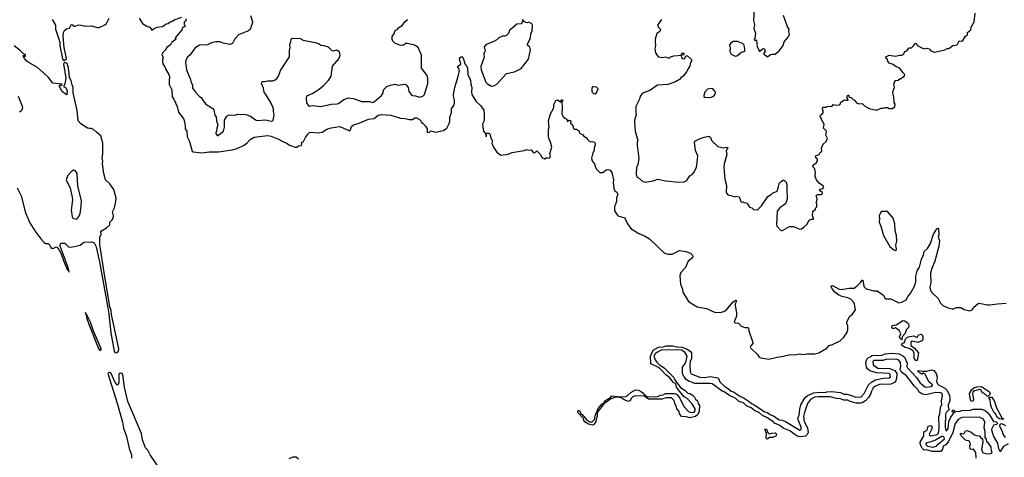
# Model space of a CAD drawing. Extents: x 1603745 to 1745082, y 385868 to 533966.
# Tile 609 of 646: x 1670218 to 1682570, y 480245 to 485734. Entities that reach past the tile are written whole.
import ezdxf

# ---------------------------------------------------------------- set-up
doc = ezdxf.new("R2010")
doc.units = 0

msp = doc.modelspace()

# ---------------------------------------------------------------- linework, layer by layer
at = {"layer": '0CON20XD'}
for points in [[(1679434, 485884), (1679422, 485725), (1679438, 485675), (1679429, 485625), (1679450, 485565), (1679440, 485495), (1679434, 485484), (1679445, 485470), (1679455, 485480), (1679460, 485475), (1679468, 485395), (1679478, 485385), (1679495, 485340), (1679505, 485340), (1679535, 485368), (1679555, 485372), (1679562, 485365), (1679568, 485335), (1679550, 485305), (1679565, 485290), (1679578, 485288), (1679582, 485272)], [(1679844, 483484), (1679824, 483425), (1679755, 483376), (1679719, 483331), (1679712, 483162), (1679719, 483139), (1679757, 483097), (1679775, 483088), (1679789, 483091), (1679875, 483138), (1679925, 483140), (1679983, 483113), (1680005, 483107), (1680025, 483110), (1680055, 483130), (1680095, 483170), (1680118, 483215), (1680145, 483230), (1680175, 483230), (1680176, 483246), (1680162, 483275), (1680168, 483332), (1680200, 483355), (1680202, 483368), (1680220, 483385), (1680220, 483425), (1680212, 483432), (1680210, 483445), (1680220, 483455), (1680222, 483485), (1680210, 483525), (1680225, 483540), (1680275, 483540), (1680290, 483555), (1680290, 483565), (1680264, 483584), (1680252, 483605), (1680255, 483610), (1680288, 483612), (1680308, 483635), (1680298, 483648), (1680250, 483680), (1680212, 483725), (1680199, 483769), (1680200, 483815), (1680192, 483862), (1680172, 483885), (1680168, 483905), (1680215, 483942), (1680228, 483965), (1680228, 483985), (1680220, 483995), (1680205, 484000), (1680202, 484025), (1680246, 484044), (1680261, 484069), (1680280, 484085), (1680277, 484123), (1680298, 484172), (1680336, 484204), (1680350, 484245), (1680333, 484287), (1680338, 484335), (1680303, 484375), (1680312, 484425), (1680275, 484480), (1680270, 484505), (1680260, 484515), (1680265, 484540), (1680280, 484545), (1680296, 484564), (1680298, 484585), (1680288, 484615), (1680294, 484636), (1680332, 484638), (1680344, 484646), (1680365, 484649), (1680407, 484643), (1680425, 484668), (1680455, 484660), (1680500, 484665), (1680512, 484675), (1680521, 484699), (1680565, 484730), (1680585, 484723), (1680610, 484725), (1680608, 484738), (1680598, 484748), (1680598, 484775), (1680602, 484785), (1680615, 484790), (1680625, 484760), (1680648, 484758), (1680672, 484732), (1680692, 484725), (1680715, 484692), (1680745, 484680), (1680785, 484683), (1680814, 484654), (1680875, 484620), (1680965, 484600), (1681024, 484626), (1681055, 484623), (1681075, 484632), (1681105, 484632), (1681125, 484622), (1681165, 484622), (1681195, 484640), (1681202, 484675), (1681187, 484697), (1681184, 484765), (1681171, 484815), (1681178, 484855), (1681192, 484885), (1681183, 484925), (1681191, 484949), (1681205, 484972), (1681240, 484975), (1681263, 484997), (1681275, 484998), (1681305, 485020), (1681315, 485020), (1681320, 485045), (1681295, 485070), (1681290, 485085), (1681258, 485125), (1681214, 485144), (1681175, 485171), (1681125, 485190), (1681108, 485215), (1681103, 485233), (1681087, 485247), (1681085, 485270), (1681127, 485287), (1681205, 485278), (1681255, 485290), (1681285, 485288), (1681297, 485293), (1681310, 485305), (1681322, 485335), (1681347, 485343), (1681375, 485382), (1681405, 485380), (1681432, 485405), (1681455, 485440), (1681470, 485435), (1681474, 485414), (1681535, 485380), (1681565, 485370), (1681595, 485377), (1681627, 485367), (1681650, 485345), (1681695, 485328), (1681825, 485356), (1681855, 485373), (1681875, 485373), (1681925, 485412), (1681980, 485420), (1682005, 485469), (1682037, 485463), (1682049, 485471), (1682081, 485529), (1682108, 485545), (1682110, 485575), (1682152, 485605), (1682155, 485640), (1682190, 485705), (1682206, 485814)], [(1670626, 485735), (1670668, 485665), (1670669, 485615), (1670721, 485451), (1670723, 485405), (1670750, 485265), (1670760, 485235), (1670775, 485222), (1670802, 485235), (1670805, 485245), (1670778, 485385), (1670763, 485525), (1670766, 485575), (1670780, 485600), (1670805, 485619), (1670845, 485629), (1670865, 485668), (1670875, 485672), (1670895, 485652), (1670916, 485654), (1670955, 485668), (1670985, 485667), (1671045, 485652), (1671116, 485656), (1671194, 485634), (1671215, 485636), (1671285, 485668), (1671306, 485684), (1671341, 485755)], [(1671718, 485755), (1671758, 485685), (1671812, 485652), (1671851, 485641), (1671875, 485603), (1671895, 485620), (1671945, 485641), (1672010, 485650), (1672055, 485681), (1672082, 485688), (1672104, 485706), (1672129, 485711), (1672155, 485730), (1672253, 485765)], [(1672302, 485745), (1672308, 485725), (1672295, 485710), (1672280, 485705), (1672280, 485675), (1672290, 485665), (1672290, 485645), (1672265, 485640), (1672254, 485606), (1672170, 485505), (1672177, 485497), (1672175, 485490), (1672145, 485460), (1672135, 485460), (1672125, 485450), (1672110, 485420), (1672066, 485384), (1672045, 485352), (1672008, 485315), (1672003, 485295), (1672020, 485265), (1672010, 485235), (1672009, 485205), (1672015, 485180), (1672043, 485135), (1672050, 485110), (1672091, 485045), (1672100, 485005), (1672093, 484987), (1672092, 484922), (1672126, 484855), (1672130, 484765), (1672151, 484735), (1672194, 484645), (1672209, 484575), (1672276, 484485), (1672296, 484406), (1672294, 484365), (1672316, 484336), (1672320, 484265), (1672347, 484207), (1672372, 484115), (1672383, 484085), (1672395, 484078), (1672505, 484064), (1672595, 484077), (1672714, 484076), (1672885, 484100), (1672945, 484120), (1673035, 484162), (1673078, 484195), (1673109, 484231), (1673158, 484262), (1673325, 484282), (1673375, 484271), (1673455, 484241), (1673509, 484209), (1673573, 484183), (1673605, 484159), (1673675, 484137), (1673694, 484136), (1673715, 484150), (1673753, 484157), (1673758, 484175), (1673752, 484195), (1673780, 484205), (1673805, 484258), (1673835, 484300), (1673855, 484318), (1673885, 484324), (1673953, 484313), (1674012, 484325), (1674070, 484360), (1674125, 484376), (1674235, 484394), (1674355, 484340), (1674368, 484352), (1674381, 484395), (1674405, 484417), (1674475, 484436), (1674595, 484486), (1674665, 484493), (1674717, 484535), (1674755, 484544), (1674876, 484536), (1674997, 484497), (1675055, 484496), (1675105, 484481), (1675145, 484482), (1675175, 484501), (1675195, 484501), (1675235, 484483), (1675250, 484465), (1675255, 484448), (1675275, 484438), (1675308, 484398), (1675328, 484365), (1675328, 484325), (1675335, 484318), (1675360, 484325), (1675375, 484340), (1675435, 484321), (1675535, 484344), (1675578, 484372), (1675602, 484425), (1675614, 484455), (1675616, 484515), (1675636, 484565), (1675637, 484615), (1675664, 484656), (1675671, 484685), (1675674, 484725), (1675660, 484775), (1675661, 484795), (1675677, 484883), (1675724, 485036), (1675734, 485095), (1675732, 485112), (1675710, 485145), (1675753, 485177), (1675737, 485245), (1675742, 485258), (1675765, 485273), (1675781, 485255), (1675802, 485182), (1675818, 485165), (1675836, 485125), (1675842, 485045), (1675875, 484975), (1675878, 484925), (1675890, 484885), (1675887, 484827), (1675892, 484795), (1675942, 484712), (1676004, 484655), (1676040, 484600), (1676046, 484555), (1676044, 484485), (1676039, 484455), (1676024, 484425), (1676030, 484390), (1676037, 484337), (1676060, 484305), (1676065, 484270), (1676077, 484273), (1676070, 484285), (1676070, 484305), (1676078, 484312), (1676105, 484312), (1676122, 484295), (1676123, 484265), (1676135, 484230), (1676148, 484218), (1676143, 484185), (1676161, 484135), (1676203, 484073), (1676255, 484036), (1676345, 484049), (1676395, 484070), (1676545, 484094), (1676575, 484106), (1676595, 484099), (1676635, 484100), (1676665, 484062), (1676685, 484068), (1676705, 484088), (1676750, 484045), (1676770, 484005), (1676805, 483988), (1676825, 484007), (1676860, 483995), (1676870, 484005), (1676876, 484025), (1676868, 484055), (1676892, 484135), (1676878, 484198), (1676861, 484235), (1676852, 484272), (1676854, 484355), (1676860, 484385), (1676854, 484464), (1676877, 484555), (1676915, 484620), (1676920, 484635), (1676918, 484672), (1676945, 484720), (1676965, 484728), (1677005, 484700), (1677010, 484725), (1677015, 484730), (1677028, 484728), (1677030, 484715), (1677020, 484705), (1677024, 484635), (1677018, 484548), (1677041, 484511), (1677080, 484485), (1677085, 484460), (1677098, 484462), (1677108, 484472), (1677125, 484470), (1677132, 484455), (1677130, 484435), (1677152, 484415), (1677165, 484370), (1677175, 484360), (1677205, 484360), (1677230, 484345), (1677238, 484335), (1677241, 484311), (1677280, 484295), (1677294, 484274), (1677339, 484249), (1677343, 484233), (1677360, 484215), (1677385, 484202), (1677405, 484208), (1677422, 484202), (1677437, 484187), (1677438, 484165), (1677423, 484125), (1677426, 484094), (1677408, 484065), (1677391, 483995), (1677394, 483975), (1677403, 483955), (1677431, 483925), (1677436, 483895), (1677450, 483865), (1677496, 483816), (1677532, 483818), (1677575, 483850), (1677595, 483854), (1677625, 483848), (1677646, 483816), (1677667, 483725), (1677664, 483695), (1677672, 483615), (1677685, 483588), (1677710, 483570), (1677723, 483545), (1677707, 483495), (1677704, 483455), (1677681, 483385), (1677682, 483335), (1677723, 483275), (1677782, 483255), (1677805, 483247), (1677819, 483229), (1677840, 483180), (1677884, 483115), (1677985, 483050), (1678055, 483023), (1678119, 482985), (1678307, 482805), (1678355, 482791), (1678405, 482794), (1678495, 482839), (1678575, 482826), (1678634, 482805), (1678655, 482786), (1678661, 482765), (1678657, 482745), (1678605, 482706), (1678570, 482625), (1678514, 482565), (1678498, 482525), (1678508, 482415), (1678531, 482355), (1678536, 482315), (1678609, 482199), (1678715, 482133), (1678835, 482111), (1678935, 482064), (1679005, 482062), (1679050, 482075), (1679085, 482094), (1679165, 482190), (1679185, 482208), (1679206, 482216), (1679208, 482198), (1679193, 482165), (1679193, 482147), (1679211, 482055), (1679211, 482015), (1679180, 481945), (1679195, 481932), (1679236, 481926), (1679268, 481888), (1679315, 481872), (1679355, 481872), (1679362, 481865), (1679367, 481855), (1679362, 481845), (1679416, 481685), (1679415, 481672), (1679390, 481645), (1679382, 481625), (1679387, 481617), (1679474, 481534), (1679495, 481503), (1679515, 481491), (1679615, 481476), (1679721, 481501), (1679795, 481512), (1679885, 481536), (1679932, 481532), (1680005, 481541), (1680045, 481536), (1680096, 481544), (1680195, 481544), (1680245, 481554), (1680345, 481614), (1680373, 481647), (1680415, 481660), (1680509, 481705), (1680557, 481753), (1680596, 481805), (1680609, 481845), (1680607, 481895), (1680594, 481925), (1680594, 481946), (1680634, 482015), (1680665, 482041), (1680704, 482096), (1680692, 482165), (1680684, 482185), (1680645, 482230), (1680605, 482247), (1680535, 482261), (1680495, 482278), (1680446, 482315), (1680414, 482355), (1680397, 482385), (1680400, 482395), (1680415, 482398), (1680499, 482355), (1680525, 482349), (1680625, 482368), (1680685, 482368), (1680725, 482394), (1680769, 482441), (1680785, 482467), (1680795, 482468), (1680809, 482389), (1680836, 482356), (1680935, 482332), (1680975, 482333), (1681055, 482280), (1681072, 482242), (1681085, 482232), (1681145, 482233), (1681245, 482184), (1681285, 482189), (1681338, 482222), (1681363, 482265), (1681391, 482295), (1681441, 482385), (1681462, 482445), (1681461, 482515), (1681477, 482583), (1681505, 482628), (1681532, 482732), (1681556, 482785), (1681564, 482825), (1681606, 482865), (1681644, 482926), (1681682, 483045), (1681725, 483111), (1681735, 483118), (1681743, 483113), (1681749, 483035), (1681741, 483005), (1681756, 482965), (1681750, 482895), (1681699, 482705), (1681659, 482615), (1681642, 482555), (1681650, 482435), (1681635, 482382), (1681638, 482355), (1681655, 482318), (1681742, 482235), (1681770, 482180), (1681800, 482150), (1681865, 482120), (1681915, 482106), (1681935, 482107), (1681965, 482123), (1682025, 482122), (1682068, 482098), (1682138, 482082), (1682168, 482095), (1682185, 482122), (1682245, 482178), (1682275, 482176), (1682355, 482156), (1682384, 482156), (1682485, 482171), (1682595, 482178)], [(1673113, 485785), (1673137, 485705), (1673136, 485686), (1673108, 485612), (1673087, 485593), (1672965, 485543), (1672916, 485495), (1672886, 485434), (1672855, 485422), (1672770, 485440), (1672735, 485454), (1672678, 485458), (1672625, 485445), (1672575, 485420), (1672475, 485415), (1672414, 485375), (1672355, 485291), (1672322, 485265), (1672303, 485225), (1672297, 485195), (1672312, 485105), (1672359, 484985), (1672369, 484945), (1672387, 484915), (1672386, 484876), (1672423, 484825), (1672472, 484772), (1672495, 484757), (1672518, 484715), (1672554, 484674), (1672640, 484620), (1672652, 484605), (1672666, 484535), (1672684, 484514), (1672686, 484464), (1672704, 484415), (1672690, 484375), (1672688, 484335), (1672678, 484315), (1672678, 484305), (1672695, 484280), (1672705, 484280), (1672774, 484336), (1672786, 484385), (1672788, 484472), (1672818, 484522), (1672845, 484542), (1672922, 484538), (1672955, 484550), (1673055, 484544), (1673114, 484524), (1673175, 484476), (1673195, 484469), (1673305, 484476), (1673375, 484462), (1673390, 484465), (1673398, 484475), (1673410, 484535), (1673402, 484585), (1673404, 484615), (1673372, 484685), (1673316, 484785), (1673284, 484825), (1673276, 484875), (1673253, 484935), (1673255, 484950), (1673265, 484957), (1673295, 484958), (1673325, 484967), (1673395, 484967), (1673425, 484978), (1673448, 485002), (1673464, 485026), (1673490, 485095), (1673601, 485269), (1673603, 485347), (1673611, 485385), (1673606, 485425), (1673620, 485455), (1673622, 485488), (1673635, 485500), (1673735, 485496), (1673775, 485478), (1673925, 485446), (1673975, 485430), (1673995, 485414), (1674035, 485411), (1674090, 485395), (1674136, 485346), (1674160, 485345), (1674195, 485357), (1674228, 485335), (1674234, 485286), (1674221, 485245), (1674138, 485152), (1674120, 485025), (1674090, 484970), (1674025, 484899), (1673975, 484857), (1673895, 484809), (1673818, 484775), (1673810, 484755), (1673815, 484690), (1673845, 484648), (1673895, 484658), (1673996, 484644), (1674127, 484673), (1674195, 484678), (1674216, 484684), (1674285, 484731), (1674345, 484753), (1674405, 484747), (1674505, 484709), (1674605, 484706), (1674645, 484697), (1674671, 484709), (1674755, 484785), (1674776, 484815), (1674784, 484855), (1674826, 484894), (1674868, 484912), (1674925, 484924), (1674965, 484914), (1675045, 484924), (1675065, 484916), (1675081, 484901), (1675092, 484885), (1675102, 484835), (1675130, 484795), (1675145, 484784), (1675185, 484779), (1675235, 484762), (1675275, 484776), (1675296, 484795), (1675337, 484935), (1675337, 484995), (1675328, 485035), (1675290, 485090), (1675257, 485125), (1675257, 485287), (1675216, 485385), (1675170, 485415), (1675085, 485436), (1675062, 485435), (1675025, 485412), (1674985, 485414), (1674925, 485439), (1674901, 485465), (1674892, 485485), (1674891, 485525), (1674921, 485565), (1674923, 485595), (1674955, 485609), (1674976, 485634), (1675017, 485663), (1675049, 485705), (1675084, 485736)], [(1676135, 484898), (1676165, 484903), (1676205, 484927), (1676325, 485060), (1676425, 485079), (1676510, 485120), (1676600, 485240), (1676627, 485355), (1676619, 485389), (1676589, 485415), (1676589, 485425), (1676627, 485505), (1676630, 485555), (1676648, 485595), (1676651, 485665), (1676643, 485683), (1676615, 485700), (1676605, 485702), (1676585, 485693), (1676565, 485697), (1676540, 485715), (1676538, 485728), (1676525, 485730), (1676520, 485695), (1676508, 485682), (1676455, 485678), (1676389, 485621), (1676365, 485608), (1676347, 485555), (1676325, 485534), (1676305, 485526), (1676274, 485526), (1676228, 485505), (1676205, 485483), (1676168, 485462), (1676068, 485422), (1676044, 485395), (1676057, 485345), (1676049, 485325), (1676042, 485305), (1676043, 485265), (1676005, 485145), (1676008, 485105), (1676065, 484950), (1676085, 484928), (1676135, 484898)], [(1678268, 485735), (1678219, 485665), (1678226, 485646), (1678248, 485625), (1678258, 485605), (1678249, 485585), (1678209, 485561), (1678192, 485488), (1678189, 485455), (1678196, 485415), (1678184, 485365), (1678195, 485320), (1678229, 485269), (1678285, 485260), (1678315, 485270), (1678365, 485252), (1678384, 485266), (1678425, 485279), (1678520, 485290), (1678522, 485305), (1678535, 485320), (1678548, 485315), (1678550, 485295), (1678520, 485290), (1678518, 485275), (1678524, 485255), (1678535, 485243), (1678564, 485246), (1678575, 485280), (1678595, 485282), (1678646, 485236), (1678647, 485215), (1678631, 485185), (1678625, 485150), (1678598, 485115), (1678587, 485083), (1678538, 485022), (1678515, 485008), (1678496, 484984), (1678447, 484953), (1678349, 484921), (1678218, 484912), (1678122, 484845), (1678045, 484816), (1678021, 484799), (1678004, 484775), (1677992, 484735), (1677948, 484645), (1677946, 484576), (1677951, 484545), (1677932, 484468), (1677932, 484445), (1677941, 484335), (1677973, 484217), (1677966, 484194), (1677966, 484155), (1677984, 483995), (1677972, 483915), (1677956, 483885), (1677953, 483793), (1677965, 483758), (1677995, 483743), (1678024, 483714), (1678065, 483698), (1678166, 483714), (1678225, 483732), (1678325, 483713), (1678485, 483696), (1678555, 483699), (1678585, 483713), (1678626, 483774), (1678656, 483794), (1678679, 483821), (1678709, 483885), (1678723, 483975), (1678724, 484025), (1678697, 484095), (1678684, 484196), (1678696, 484214), (1678755, 484244), (1678805, 484262), (1678865, 484273), (1678883, 484255), (1678903, 484213), (1678975, 484142), (1679045, 484128), (1679087, 484137), (1679102, 484132), (1679082, 484085), (1679088, 484045), (1679057, 483925), (1679053, 483885), (1679063, 483735), (1679083, 483653), (1679082, 483565), (1679100, 483535), (1679145, 483530), (1679185, 483512), (1679205, 483520), (1679245, 483512), (1679270, 483445), (1679295, 483450), (1679305, 483440), (1679335, 483438), (1679350, 483425), (1679374, 483384), (1679404, 483374), (1679425, 483353), (1679475, 483347), (1679525, 483400), (1679605, 483517), (1679645, 483540), (1679662, 483558), (1679719, 483581), (1679735, 483620), (1679745, 483678), (1679765, 483700), (1679791, 483719), (1679805, 483720), (1679829, 483705), (1679842, 483665), (1679840, 483585), (1679848, 483515), (1679844, 483484)], [(1679582, 485272), (1679605, 485272), (1679635, 485297), (1679655, 485303), (1679695, 485300), (1679746, 485344), (1679795, 485412), (1679810, 485455), (1679858, 485515), (1679876, 485554), (1679868, 485585), (1679870, 485615), (1679850, 485645), (1679800, 485785)], [(1679195, 485278), (1679215, 485280), (1679275, 485328), (1679315, 485340), (1679317, 485363), (1679306, 485415), (1679286, 485436), (1679221, 485461), (1679168, 485462), (1679134, 485435), (1679124, 485416), (1679132, 485382), (1679128, 485335), (1679145, 485303), (1679175, 485283), (1679195, 485278)], [(1670187, 483625), (1670236, 483525), (1670291, 483311), (1670347, 483187), (1670407, 483085), (1670482, 482985), (1670525, 482940), (1670545, 482926), (1670577, 482925), (1670597, 482905), (1670615, 482870), (1670645, 482867), (1670675, 482884), (1670685, 482882), (1670711, 482851), (1670738, 482798), (1670766, 482714), (1670815, 482600), (1670832, 482582), (1670835, 482568), (1670838, 482572), (1670825, 482624), (1670725, 482895), (1670725, 482915), (1670735, 482930), (1670785, 482931), (1670830, 482885), (1670865, 482882), (1670975, 482907), (1671025, 482943), (1671125, 482946), (1671154, 482934), (1671176, 482885), (1671219, 482695), (1671322, 482118), (1671336, 482046), (1671361, 481805), (1671403, 481575), (1671415, 481554), (1671445, 481561), (1671459, 481575), (1671460, 481605), (1671369, 482035), (1671365, 482085), (1671351, 482131), (1671276, 482564), (1671224, 482915), (1671223, 483005), (1671242, 483045), (1671237, 483075), (1671243, 483085), (1671308, 483125), (1671349, 483161), (1671351, 483195), (1671377, 483223), (1671389, 483245), (1671394, 483275), (1671384, 483325), (1671406, 483374), (1671426, 483455), (1671428, 483495), (1671400, 483605), (1671349, 483675), (1671296, 483726), (1671272, 483805), (1671256, 483925), (1671261, 483961), (1671251, 483995), (1671260, 484055), (1671262, 484185), (1671237, 484277), (1671181, 484321), (1671146, 484356), (1671115, 484370), (1671095, 484368), (1671070, 484375), (1670987, 484427), (1670953, 484465), (1670938, 484595), (1670889, 484815), (1670889, 484885), (1670875, 484915), (1670865, 484965), (1670842, 485012), (1670831, 485125), (1670813, 485185), (1670785, 485195), (1670775, 485192), (1670769, 485175), (1670796, 485004), (1670786, 484924), (1670770, 484895), (1670795, 484882), (1670813, 484845), (1670808, 484792), (1670775, 484812), (1670752, 484835), (1670713, 484903), (1670718, 484912), (1670748, 484912), (1670750, 484925), (1670635, 484938), (1670579, 485009), (1670512, 485072), (1670443, 485135), (1670345, 485187), (1670307, 485215), (1670278, 485245), (1670260, 485275), (1670265, 485290), (1670282, 485272), (1670290, 485275), (1670292, 485285), (1670285, 485297), (1670261, 485311), (1670230, 485345), (1670147, 485407)], [(1677435, 484803), (1677453, 484815), (1677473, 484865), (1677455, 484886), (1677415, 484893), (1677405, 484890), (1677397, 484875), (1677397, 484827), (1677415, 484810), (1677435, 484803)], [(1678857, 484757), (1678895, 484763), (1678915, 484770), (1678935, 484788), (1678947, 484815), (1678943, 484833), (1678915, 484866), (1678885, 484872), (1678845, 484863), (1678813, 484825), (1678800, 484785), (1678802, 484772), (1678813, 484763), (1678857, 484757)], [(1670215, 484580), (1670243, 484595), (1670256, 484625), (1670254, 484645), (1670202, 484772)], [(1670935, 483232), (1670962, 483265), (1670976, 483304), (1670990, 483395), (1670992, 483465), (1670947, 483645), (1670940, 483805), (1670915, 483842), (1670895, 483848), (1670863, 483827), (1670821, 483779), (1670802, 483725), (1670852, 483622), (1670878, 483508), (1670880, 483475), (1670866, 483345), (1670875, 483260), (1670885, 483243), (1670935, 483232)], [(1681205, 482840), (1681215, 482842), (1681219, 482855), (1681211, 482905), (1681221, 482955), (1681219, 483025), (1681200, 483085), (1681197, 483175), (1681175, 483243), (1681105, 483327), (1681025, 483330), (1681001, 483275), (1681006, 483235), (1681002, 483195), (1681023, 483145), (1681053, 483025), (1681135, 482891), (1681185, 482849), (1681205, 482840)], [(1671225, 481584), (1671239, 481591), (1671241, 481605), (1671141, 481841), (1671105, 481942), (1671065, 482024), (1671047, 482047), (1671045, 482063), (1671047, 482047), (1671055, 481999), (1671085, 481915), (1671205, 481609), (1671225, 481584)], [(1681285, 481720), (1681265, 481737), (1681256, 481755), (1681272, 481795), (1681250, 481835), (1681205, 481870), (1681185, 481860), (1681165, 481860), (1681160, 481875), (1681165, 481900), (1681212, 481908), (1681295, 481960), (1681320, 481955), (1681352, 481935), (1681367, 481917), (1681372, 481895), (1681367, 481875), (1681342, 481848), (1681321, 481795), (1681290, 481755), (1681285, 481720)], [(1681475, 481458), (1681460, 481460), (1681439, 481485), (1681438, 481545), (1681425, 481580), (1681378, 481608), (1681325, 481624), (1681293, 481645), (1681280, 481665), (1681293, 481677), (1681315, 481680), (1681332, 481725), (1681355, 481751), (1681385, 481761), (1681435, 481767), (1681475, 481749), (1681495, 481783), (1681525, 481791), (1681540, 481780), (1681548, 481755), (1681549, 481725), (1681538, 481705), (1681485, 481684), (1681415, 481701), (1681403, 481697), (1681396, 481684), (1681399, 481649), (1681443, 481615), (1681492, 481555), (1681475, 481458)], [(1682216, 480235), (1682213, 480305), (1682185, 480347), (1682155, 480342), (1682141, 480351), (1682136, 480385), (1682144, 480415), (1682132, 480445), (1682125, 480452), (1682095, 480456), (1682077, 480465), (1682037, 480505), (1682018, 480542), (1682025, 480547), (1682055, 480538), (1682067, 480543), (1682084, 480576), (1682105, 480583), (1682155, 480560), (1682195, 480528), (1682218, 480518), (1682258, 480515), (1682275, 480490), (1682298, 480475), (1682300, 480435), (1682284, 480345), (1682295, 480310), (1682305, 480302), (1682355, 480288), (1682395, 480292), (1682418, 480305), (1682408, 480328), (1682405, 480377), (1682366, 480425), (1682351, 480441), (1682345, 480472), (1682330, 480495), (1682328, 480568), (1682316, 480615), (1682325, 480685), (1682307, 480725), (1682255, 480750), (1682035, 480746), (1681996, 480725), (1681955, 480668), (1681925, 480555), (1681871, 480445), (1681837, 480403), (1681805, 480384), (1681794, 480346), (1681779, 480321), (1681764, 480316), (1681665, 480316), (1681595, 480337), (1681565, 480335), (1681539, 480359), (1681519, 480399), (1681514, 480436), (1681559, 480515), (1681560, 480565), (1681602, 480585), (1681616, 480634), (1681645, 480642), (1681660, 480635), (1681659, 480601), (1681627, 480535), (1681631, 480521), (1681645, 480514), (1681715, 480526), (1681746, 480545), (1681751, 480615), (1681750, 480755), (1681760, 480785), (1681771, 480875), (1681785, 480905), (1681784, 480954), (1681795, 481015), (1681791, 481045), (1681775, 481053), (1681705, 481056), (1681585, 481030), (1681545, 481035), (1681503, 481063), (1681485, 481094), (1681441, 481141), (1681345, 481265), (1681281, 481311), (1681265, 481345), (1681271, 481385), (1681269, 481435), (1681246, 481465), (1681225, 481472), (1681095, 481475), (1681045, 481459), (1680935, 481458), (1680922, 481445), (1680924, 481405), (1680985, 481361), (1681135, 481360), (1681195, 481335), (1681220, 481295), (1681218, 481235), (1681208, 481205), (1681192, 481185), (1681145, 481162), (1681005, 481160), (1680946, 481135), (1680925, 481115), (1680902, 481075), (1680891, 481035), (1680868, 480995), (1680827, 480953), (1680785, 480927), (1680765, 480922), (1680715, 480923), (1680635, 480944), (1680605, 480962), (1680555, 480962), (1680515, 480980), (1680464, 480984), (1680385, 481002), (1680235, 481002), (1680195, 480999), (1680178, 480992), (1680140, 480970), (1680102, 480918), (1680062, 480808), (1680051, 480755), (1680058, 480695), (1680100, 480615), (1680108, 480555), (1680095, 480529), (1680075, 480510), (1680015, 480500), (1679972, 480512), (1679878, 480578), (1679795, 480612), (1679755, 480642), (1679689, 480675), (1679656, 480706), (1679635, 480712), (1679599, 480739), (1679535, 480771), (1679501, 480801), (1679435, 480832), (1679395, 480865), (1679335, 480892), (1679298, 480928), (1679264, 480935), (1679235, 480951), (1679202, 480982), (1679121, 481021), (1679057, 481067), (1679031, 481075), (1678907, 481167), (1678875, 481172), (1678685, 481172), (1678649, 481189), (1678617, 481195), (1678585, 481216), (1678554, 481255), (1678535, 481291), (1678532, 481345), (1678535, 481376), (1678568, 481422), (1678581, 481455), (1678591, 481515), (1678564, 481564), (1678520, 481590), (1678275, 481592), (1678210, 481560), (1678189, 481541), (1678174, 481515), (1678189, 481469), (1678210, 481440), (1678240, 481410), (1678306, 481365), (1678424, 481245), (1678430, 481230), (1678452, 481192), (1678509, 481119), (1678565, 481082), (1678600, 481050), (1678625, 481044), (1678659, 481025), (1678685, 480999), (1678695, 480975), (1678722, 480955), (1678729, 480919), (1678747, 480895), (1678744, 480825), (1678725, 480781), (1678697, 480755), (1678625, 480740), (1678584, 480754), (1678525, 480756), (1678515, 480762), (1678494, 480795), (1678490, 480820), (1678460, 480855), (1678452, 480892), (1678435, 480918), (1678429, 480959), (1678395, 480989), (1678327, 480993), (1678275, 480976), (1678105, 480973), (1678052, 481012), (1677945, 481015), (1677925, 481012), (1677908, 481002), (1677888, 480982), (1677876, 480955), (1677855, 480944), (1677803, 480965), (1677762, 480992), (1677715, 480998), (1677668, 480992), (1677621, 480969), (1677580, 480935), (1677550, 480920), (1677472, 480818), (1677462, 480795), (1677461, 480755), (1677449, 480725), (1677445, 480692), (1677420, 480655), (1677405, 480647), (1677355, 480660), (1677312, 480685), (1677297, 480705), (1677290, 480730), (1677222, 480805), (1677222, 480828), (1677235, 480838), (1677260, 480790), (1677275, 480782), (1677331, 480711), (1677369, 480689), (1677401, 480689), (1677430, 480720), (1677438, 480765), (1677475, 480859), (1677527, 480915), (1677549, 480931), (1677565, 480959), (1677605, 480984), (1677622, 480988), (1677645, 481016), (1677765, 481005), (1677824, 481006), (1677840, 481015), (1677885, 481057), (1677945, 481091), (1677980, 481085), (1678020, 481065), (1678036, 481055), (1678058, 481028), (1678089, 481009), (1678105, 481005), (1678224, 481006), (1678258, 481025), (1678290, 481030), (1678320, 481045), (1678435, 481044), (1678456, 481035), (1678500, 480985), (1678551, 480881), (1678610, 480820), (1678636, 480806), (1678679, 480811), (1678691, 480829), (1678691, 480851), (1678651, 480921), (1678591, 480981), (1678554, 481005), (1678495, 481074), (1678459, 481125), (1678448, 481168), (1678422, 481185), (1678368, 481248), (1678325, 481281), (1678274, 481335)], [(1678274, 481335), (1678239, 481369), (1678135, 481417), (1678131, 481515), (1678165, 481590), (1678232, 481625), (1678291, 481629), (1678330, 481645), (1678410, 481645), (1678460, 481630), (1678525, 481627), (1678585, 481605), (1678628, 481575), (1678644, 481555), (1678646, 481485), (1678629, 481445), (1678625, 481405), (1678630, 481315), (1678643, 481293), (1678749, 481249), (1678812, 481248), (1678882, 481258), (1678975, 481241), (1678985, 481233), (1679003, 481193), (1679062, 481132), (1679109, 481105), (1679143, 481073), (1679174, 481065), (1679225, 481031), (1679245, 481015), (1679305, 480988), (1679369, 480945), (1679398, 480918), (1679434, 480905), (1679565, 480815), (1679595, 480808), (1679639, 480779), (1679675, 480765), (1679745, 480715), (1679785, 480711), (1679825, 480696), (1680005, 480585), (1680021, 480595), (1680022, 480625), (1679985, 480715), (1679984, 480745), (1679995, 480775), (1680003, 480847), (1680017, 480903), (1680072, 480995), (1680095, 481015), (1680175, 481052), (1680255, 481060), (1680322, 481058), (1680345, 481066), (1680405, 481072), (1680517, 481057), (1680555, 481039), (1680600, 481035), (1680665, 481017), (1680705, 480999), (1680775, 481004), (1680812, 481045), (1680868, 481155), (1680902, 481188), (1680953, 481217), (1681054, 481236), (1681125, 481240), (1681144, 481255), (1681137, 481285), (1681125, 481295), (1680965, 481303), (1680885, 481329), (1680855, 481355), (1680842, 481375), (1680834, 481435), (1680845, 481475), (1680865, 481495), (1680889, 481505), (1680908, 481522), (1681035, 481525), (1681075, 481543), (1681163, 481553), (1681252, 481542), (1681298, 481518), (1681319, 481499), (1681352, 481425), (1681349, 481385), (1681355, 481366), (1681468, 481248), (1681512, 481185), (1681575, 481128), (1681595, 481125), (1681650, 481135), (1681668, 481145), (1681668, 481155), (1681627, 481187), (1681575, 481291), (1681555, 481299), (1681535, 481288), (1681525, 481290), (1681489, 481315), (1681485, 481330), (1681495, 481334), (1681546, 481324), (1681595, 481325), (1681656, 481344), (1681685, 481332), (1681715, 481295), (1681725, 481268), (1681727, 481245), (1681719, 481195), (1681731, 481165), (1681748, 481148), (1681785, 481135), (1681825, 481111), (1681848, 481088), (1681883, 481025), (1681886, 480976), (1681886, 480954), (1681866, 480905), (1681867, 480877), (1681877, 480845), (1681845, 480810), (1681832, 480785), (1681828, 480625), (1681835, 480583), (1681845, 480578), (1681865, 480605), (1681876, 480694), (1681900, 480750), (1681939, 480805), (1681923, 480813), (1681916, 480825), (1681925, 480840), (1681941, 480835), (1681943, 480813), (1681975, 480822), (1682005, 480818), (1682035, 480831), (1682145, 480836), (1682180, 480850), (1682288, 480848), (1682336, 480826), (1682363, 480803), (1682386, 480776), (1682435, 480695), (1682469, 480689), (1682485, 480675), (1682475, 480655), (1682435, 480650), (1682412, 480605), (1682411, 480589), (1682435, 480506), (1682483, 480423), (1682494, 480376), (1682496, 480355), (1682515, 480324), (1682525, 480322), (1682566, 480384), (1682622, 480418)], [(1671974, 480104), (1671855, 480276), (1671825, 480334), (1671795, 480364), (1671759, 480465), (1671748, 480545), (1671574, 480945), (1671533, 481125), (1671513, 481285), (1671505, 481296), (1671485, 481302), (1671475, 481300), (1671464, 481286), (1671464, 481186), (1671455, 481160), (1671445, 481150), (1671415, 481185), (1671366, 481296), (1671345, 481308), (1671330, 481305), (1671324, 481295), (1671441, 480925), (1671506, 480684), (1671520, 480610), (1671557, 480507), (1671590, 480355), (1671620, 480275), (1671623, 480235)], [(1682175, 480947), (1682159, 480949), (1682147, 480965), (1682134, 481045), (1682164, 481095), (1682186, 481115), (1682225, 481129), (1682285, 481131), (1682386, 481065), (1682392, 481045), (1682387, 481033), (1682368, 481012), (1682355, 481012), (1682315, 481050), (1682295, 481050), (1682278, 481085), (1682260, 481095), (1682195, 481080), (1682177, 481065), (1682170, 481045), (1682184, 480965), (1682175, 480947)], [(1682555, 480720), (1682505, 480728), (1682475, 480753), (1682462, 480785), (1682443, 480803), (1682411, 480871), (1682398, 480915), (1682392, 480965), (1682380, 480985), (1682382, 480998), (1682415, 481000), (1682446, 480946), (1682474, 480864), (1682522, 480775), (1682533, 480743), (1682558, 480728), (1682555, 480720)], [(1679595, 480474), (1679583, 480483), (1679587, 480545), (1679565, 480598), (1679585, 480600), (1679609, 480549), (1679625, 480538), (1679655, 480547), (1679695, 480550), (1679706, 480545), (1679714, 480525), (1679705, 480509), (1679665, 480494), (1679628, 480492), (1679595, 480474)], [(1682586, 480495), (1682557, 480537), (1682545, 480578), (1682512, 480632), (1682518, 480662), (1682535, 480671), (1682586, 480646)], [(1681675, 480374), (1681720, 480385), (1681740, 480410), (1681819, 480475), (1681814, 480495), (1681803, 480505), (1681787, 480505), (1681705, 480460), (1681637, 480433), (1681594, 480425), (1681584, 480415), (1681586, 480405), (1681605, 480384), (1681675, 480374)], [(1673715, 480223), (1673685, 480247), (1673645, 480246), (1673595, 480225)]]:
    msp.add_lwpolyline(points, dxfattribs=at)

doc.saveas('drawing.dxf')
